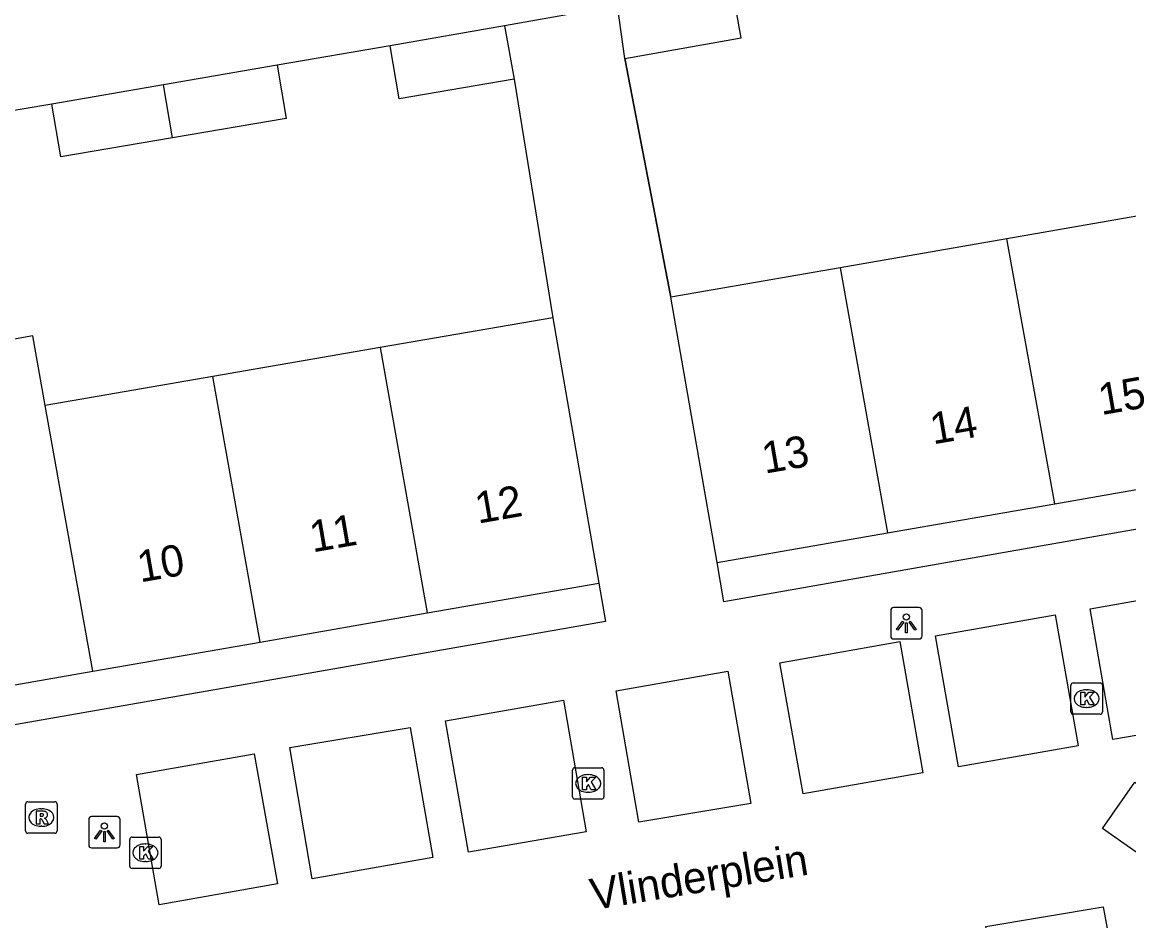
# Model space of a CAD drawing. Extents: x 162880 to 165536, y 384011 to 385179.
# Drawn here: x 164040.87 to 164076.07, y 384534.77 to 384563.35 of the extents above; entities that cross this region are included whole.
import ezdxf

# ---------------------------------------------------------------- set-up
doc = ezdxf.new("R2010")
doc.units = 0
for name, color, linetype in [('IMGEO_Kolk', 7, 'Continuous'), ('IMGEO_Lichtpunt', 7, 'Continuous'), ('IMGEO_Muur', 7, 'Continuous'), ('IMGEO_Openbare_ruimte_label', 7, 'Continuous'), ('IMGEO_Pand', 7, 'Continuous'), ('IMGEO_Pand_nummerreeks', 7, 'Continuous'), ('IMGEO_Rioolput', 7, 'Continuous'), ('IMGEO_Voetpad_open', 7, 'Continuous')]:
    doc.layers.add(name, color=color, linetype=linetype)

msp = doc.modelspace()

# ---------------------------------------------------------------- linework, layer by layer
at = {"layer": 'IMGEO_Kolk'}
for p, q in [((164074.229, 384541.409), (164074.229, 384542.261)), ((164074.304, 384542.335), (164075.156, 384542.335)), ((164075.23, 384542.261), (164075.23, 384541.409)), ((164074.717, 384542.115), (164074.742, 384542.115)), ((164074.74, 384541.555), (164074.715, 384541.555)), ((164075.156, 384541.335), (164074.304, 384541.335)), ((164058.377, 384538.71), (164058.377, 384539.562)), ((164058.452, 384539.636), (164059.304, 384539.636)), ((164059.378, 384539.562), (164059.378, 384538.71)), ((164058.865, 384539.416), (164058.89, 384539.416)), ((164058.888, 384538.856), (164058.863, 384538.856)), ((164059.304, 384538.636), (164058.452, 384538.636)), ((164044.295, 384536.505), (164044.295, 384537.357)), ((164044.37, 384537.431), (164045.222, 384537.431)), ((164045.296, 384537.357), (164045.296, 384536.505)), ((164044.783, 384537.211), (164044.808, 384537.211)), ((164044.806, 384536.651), (164044.781, 384536.651)), ((164045.222, 384536.431), (164044.37, 384536.431))]:
    msp.add_line(p, q, dxfattribs=at)
for points in [[(164074.229, 384541.409), (164074.229, 384542.261)], [(164074.304, 384542.335), (164075.156, 384542.335)], [(164075.23, 384542.261), (164075.23, 384541.409)], [(164074.55, 384542.035), (164074.673, 384542.035), (164074.673, 384541.884), (164074.803, 384542.035), (164074.967, 384542.035), (164074.821, 384541.884), (164074.974, 384541.635), (164074.822, 384541.635), (164074.737, 384541.799), (164074.673, 384541.732), (164074.673, 384541.635), (164074.55, 384541.635), (164074.55, 384542.035)], [(164075.156, 384541.335), (164074.304, 384541.335)], [(164058.377, 384538.71), (164058.377, 384539.562)], [(164058.452, 384539.636), (164059.304, 384539.636)], [(164059.378, 384539.562), (164059.378, 384538.71)], [(164058.698, 384539.336), (164058.821, 384539.336), (164058.821, 384539.185), (164058.951, 384539.336), (164059.115, 384539.336), (164058.969, 384539.185), (164059.122, 384538.936), (164058.97, 384538.936), (164058.885, 384539.1), (164058.821, 384539.033), (164058.821, 384538.936), (164058.698, 384538.936), (164058.698, 384539.336)], [(164059.304, 384538.636), (164058.452, 384538.636)], [(164044.295, 384536.505), (164044.295, 384537.357)], [(164044.37, 384537.431), (164045.222, 384537.431)], [(164045.296, 384537.357), (164045.296, 384536.505)], [(164044.616, 384537.131), (164044.739, 384537.131), (164044.739, 384536.98), (164044.869, 384537.131), (164045.033, 384537.131), (164044.887, 384536.98), (164045.04, 384536.731), (164044.888, 384536.731), (164044.803, 384536.895), (164044.739, 384536.828), (164044.739, 384536.731), (164044.616, 384536.731), (164044.616, 384537.131)], [(164045.222, 384536.431), (164044.37, 384536.431)]]:
    msp.add_lwpolyline(points, dxfattribs=at)
for centre, start, end in [((164074.306, 384542.259), 91.552, 178.448), ((164074.306, 384542.259), 91.552, 178.448), ((164075.154, 384542.259), 1.552, 88.448), ((164075.154, 384542.259), 1.552, 88.448), ((164074.306, 384541.411), 181.552, 268.448), ((164074.306, 384541.411), 181.552, 268.448), ((164075.154, 384541.411), 271.552, 358.448), ((164075.154, 384541.411), 271.552, 358.448), ((164058.454, 384539.56), 91.552, 178.448), ((164058.454, 384539.56), 91.552, 178.448), ((164059.302, 384539.56), 1.552, 88.448), ((164059.302, 384539.56), 1.552, 88.448), ((164058.454, 384538.712), 181.552, 268.448), ((164058.454, 384538.712), 181.552, 268.448), ((164059.302, 384538.712), 271.552, 358.448), ((164059.302, 384538.712), 271.552, 358.448), ((164044.372, 384537.355), 91.552, 178.448), ((164044.372, 384537.355), 91.552, 178.448), ((164045.22, 384537.355), 1.552, 88.448), ((164045.22, 384537.355), 1.552, 88.448), ((164044.372, 384536.507), 181.552, 268.448), ((164044.372, 384536.507), 181.552, 268.448), ((164045.22, 384536.507), 271.552, 358.448), ((164045.22, 384536.507), 271.552, 358.448)]:
    msp.add_arc(centre, 0.0765, start, end, dxfattribs=at)
for centre, major_axis, ratio, start_param, end_param in [((164074.716, 384541.835), (-0.387, 0.002), 0.722429, 4.712389, 7.853982), ((164074.741, 384541.835), (-0.39, 0.002), 0.717154, 1.570796, 4.712389), ((164058.864, 384539.136), (-0.387, 0.002), 0.722429, 4.712389, 7.853982), ((164058.889, 384539.136), (-0.39, 0.002), 0.717154, 1.570796, 4.712389), ((164044.782, 384536.931), (-0.387, 0.002), 0.722429, 4.712389, 7.853982), ((164044.807, 384536.931), (-0.39, 0.002), 0.717154, 1.570796, 4.712389)]:
    msp.add_ellipse(centre, major_axis=major_axis, ratio=ratio, start_param=start_param, end_param=end_param, dxfattribs=at)
at = {"layer": 'IMGEO_Lichtpunt'}
for p, q in [((164069.4, 384544.728), (164068.592, 384544.728)), ((164069.4, 384544.728), (164068.592, 384544.728)), ((164068.498, 384544.633), (164068.498, 384543.826)), ((164068.498, 384544.633), (164068.498, 384543.826)), ((164069.494, 384543.826), (164069.494, 384544.633)), ((164069.494, 384543.826), (164069.494, 384544.633)), ((164068.592, 384543.732), (164069.4, 384543.732)), ((164068.592, 384543.732), (164069.4, 384543.732)), ((164043.893, 384538.083), (164043.085, 384538.083)), ((164043.893, 384538.083), (164043.085, 384538.083)), ((164042.991, 384537.988), (164042.991, 384537.181)), ((164042.991, 384537.988), (164042.991, 384537.181)), ((164043.987, 384537.181), (164043.987, 384537.988)), ((164043.987, 384537.181), (164043.987, 384537.988)), ((164043.085, 384537.087), (164043.893, 384537.087)), ((164043.085, 384537.087), (164043.893, 384537.087))]:
    msp.add_line(p, q, dxfattribs=at)
for points in [[(164068.872, 384544.297), (164068.911, 384544.269), (164068.723, 384544.007), (164068.685, 384544.034), (164068.872, 384544.297)], [(164068.974, 384544.249), (164069.021, 384544.249), (164069.021, 384543.927), (164068.974, 384543.927), (164068.974, 384544.249)], [(164069.084, 384544.269), (164069.122, 384544.296), (164069.309, 384544.034), (164069.27, 384544.006), (164069.084, 384544.269)], [(164043.365, 384537.652), (164043.404, 384537.624), (164043.216, 384537.362), (164043.178, 384537.389), (164043.365, 384537.652)], [(164043.467, 384537.604), (164043.514, 384537.604), (164043.514, 384537.282), (164043.467, 384537.282), (164043.467, 384537.604)], [(164043.577, 384537.624), (164043.615, 384537.651), (164043.802, 384537.389), (164043.763, 384537.361), (164043.577, 384537.624)]]:
    msp.add_lwpolyline(points, dxfattribs=at)
for centre in [(164068.997, 384544.431), (164043.49, 384537.786)]:
    msp.add_circle(centre, 0.0994, dxfattribs=at)
for centre, start, end in [((164068.592, 384544.633), 90, 180), ((164068.592, 384544.633), 90, 180), ((164069.4, 384544.633), 0, 90), ((164069.4, 384544.633), 0, 90), ((164068.592, 384543.826), 180, 270), ((164068.592, 384543.826), 180, 270), ((164069.4, 384543.826), 270, 0), ((164069.4, 384543.826), 270, 360), ((164043.085, 384537.988), 90, 180), ((164043.085, 384537.988), 90, 180), ((164043.893, 384537.988), 0, 90), ((164043.893, 384537.988), 0, 90), ((164043.085, 384537.181), 180, 270), ((164043.085, 384537.181), 180, 270), ((164043.893, 384537.181), 270, 0), ((164043.893, 384537.181), 270, 360)]:
    msp.add_arc(centre, 0.0946, start, end, dxfattribs=at)
at = {"layer": 'IMGEO_Muur'}
for points in [[(164060.047, 384562.195), (164061.502, 384554.6)], [(164056.528, 384561.533), (164057.756, 384553.948)]]:
    msp.add_lwpolyline(points, dxfattribs=at)
at = {"layer": 'IMGEO_Pand'}
for points in [[(164060.047, 384562.195), (164063.742, 384562.847), (164063.449, 384564.508)], [(164060.047, 384562.195), (164059.813, 384563.868)], [(164056.22, 384563.235), (164052.578, 384562.596)], [(164056.22, 384563.235), (164056.528, 384561.533)], [(164056.528, 384561.533), (164052.869, 384560.904), (164052.578, 384562.596)], [(164048.987, 384561.978), (164045.365, 384561.354)], [(164048.987, 384561.978), (164049.275, 384560.285), (164045.656, 384559.669)], [(164045.365, 384561.354), (164041.82, 384560.743)], [(164045.656, 384559.669), (164045.365, 384561.354)], [(164045.656, 384559.669), (164042.106, 384559.064), (164041.82, 384560.743)], [(164077.484, 384557.381), (164072.19, 384556.46)], [(164072.19, 384556.46), (164066.895, 384555.538)], [(164073.715, 384548.032), (164072.19, 384556.46)], [(164066.895, 384555.538), (164061.502, 384554.6)], [(164066.895, 384555.538), (164068.399, 384547.106)], [(164062.975, 384546.162), (164061.502, 384554.6)], [(164057.756, 384553.948), (164052.263, 384552.998)], [(164057.756, 384553.948), (164059.217, 384545.507)], [(164041.607, 384551.154), (164041.21, 384553.368), (164035.871, 384552.412), (164036.262, 384550.229), (164037.722, 384541.767), (164043.12, 384542.706)], [(164052.263, 384552.998), (164046.94, 384552.077)], [(164052.263, 384552.998), (164053.761, 384544.558)], [(164046.94, 384552.077), (164041.607, 384551.154)], [(164048.446, 384543.633), (164046.94, 384552.077)], [(164043.12, 384542.706), (164041.607, 384551.154)], [(164073.715, 384548.032), (164079.03, 384548.957)], [(164068.399, 384547.106), (164073.715, 384548.032)], [(164062.975, 384546.162), (164068.399, 384547.106)], [(164053.761, 384544.558), (164059.217, 384545.507)], [(164048.446, 384543.633), (164053.761, 384544.558)], [(164043.12, 384542.706), (164048.446, 384543.633)]]:
    msp.add_lwpolyline(points, dxfattribs=at)
at = {"layer": 'IMGEO_Rioolput'}
for p, q in [((164040.984, 384537.626), (164040.984, 384538.478)), ((164041.059, 384538.552), (164041.911, 384538.552)), ((164041.985, 384538.478), (164041.985, 384537.626)), ((164041.472, 384538.332), (164041.497, 384538.332)), ((164041.495, 384537.772), (164041.47, 384537.772)), ((164041.911, 384537.552), (164041.059, 384537.552))]:
    msp.add_line(p, q, dxfattribs=at)
for points in [[(164040.984, 384537.626), (164040.984, 384538.478)], [(164041.059, 384538.552), (164041.911, 384538.552)], [(164041.985, 384538.478), (164041.985, 384537.626)], [(164041.573, 384538.25), (164041.321, 384538.252), (164041.321, 384537.852)], [(164041.321, 384537.852), (164041.445, 384537.852), (164041.445, 384538.014), (164041.456, 384538.014)], [(164041.499, 384538.171), (164041.445, 384538.171), (164041.445, 384538.09)], [(164041.445, 384538.09), (164041.497, 384538.09)], [(164041.503, 384537.985), (164041.574, 384537.852), (164041.714, 384537.852), (164041.649, 384537.978)], [(164041.911, 384537.552), (164041.059, 384537.552)]]:
    msp.add_lwpolyline(points, dxfattribs=at)
for centre, radius, start, end in [((164041.061, 384538.476), 0.0765, 91.552, 178.448), ((164041.061, 384538.476), 0.0765, 91.552, 178.448), ((164041.909, 384538.476), 0.0765, 1.552, 88.448), ((164041.909, 384538.476), 0.0765, 1.552, 88.448), ((164041.455, 384537.961), 0.0533, 26.0293, 88.6989), ((164041.481, 384538.279), 0.19, 274.7715, 282.9687), ((164041.505, 384538.075), 0.0964, 77.0061, 93.1865), ((164041.519, 384538.132), 0.0378, 276.6634, 79.6772), ((164041.572, 384538.14), 0.109, 350.3612, 89.416), ((164041.57, 384538.14), 0.112, 277.5842, 350.9817), ((164041.554, 384537.925), 0.108, 29.5134, 73.7905), ((164041.061, 384537.628), 0.0765, 181.552, 268.448), ((164041.061, 384537.628), 0.0765, 181.552, 268.448), ((164041.909, 384537.628), 0.0765, 271.552, 358.448), ((164041.909, 384537.628), 0.0765, 271.552, 358.448)]:
    msp.add_arc(centre, radius, start, end, dxfattribs=at)
for centre, major_axis, ratio, start_param, end_param in [((164041.471, 384538.052), (-0.387, 0.002), 0.722429, 4.712389, 7.853982), ((164041.496, 384538.052), (-0.39, 0.002), 0.717154, 1.570796, 4.712389)]:
    msp.add_ellipse(centre, major_axis=major_axis, ratio=ratio, start_param=start_param, end_param=end_param, dxfattribs=at)
at = {"layer": 'IMGEO_Voetpad_open'}
for points in [[(164059.813, 384563.868), (164056.22, 384563.235)], [(164052.578, 384562.596), (164048.987, 384561.978)], [(164061.502, 384554.6), (164060.047, 384562.195)], [(164056.528, 384561.533), (164057.756, 384553.948)], [(164041.82, 384560.743), (164038.228, 384560.131)], [(164094.034, 384551.569), (164094.249, 384550.368), (164063.193, 384544.914), (164062.975, 384546.162)], [(164059.217, 384545.507), (164059.428, 384544.287), (164038.927, 384540.705), (164040.271, 384532.937)], [(164075.567, 384540.532), (164074.84, 384544.691), (164078.683, 384545.369), (164079.404, 384541.193), (164075.567, 384540.532)], [(164070.657, 384539.659), (164069.92, 384543.832), (164073.729, 384544.496), (164074.456, 384540.329), (164070.657, 384539.659)], [(164065.71, 384538.809), (164064.976, 384542.971), (164068.793, 384543.646), (164069.524, 384539.476), (164065.71, 384538.809)], [(164064.046, 384538.495), (164060.489, 384537.906), (164059.766, 384542.08), (164063.322, 384542.704), (164064.046, 384538.495)], [(164058.814, 384537.597), (164055.067, 384536.951), (164054.335, 384541.128), (164058.088, 384541.785), (164058.814, 384537.597)], [(164053.933, 384536.777), (164050.093, 384536.101), (164049.383, 384540.281), (164053.218, 384540.918), (164053.933, 384536.777)], [(164045.229, 384535.273), (164044.506, 384539.421), (164048.252, 384540.075), (164048.993, 384535.944), (164045.229, 384535.273)], [(164077.731, 384538.155), (164076.696, 384536.674), (164075.23, 384537.698), (164076.265, 384539.179), (164077.731, 384538.155)], [(164076.017, 384531.076), (164072.276, 384530.41), (164071.526, 384534.582), (164075.254, 384535.216), (164076.017, 384531.076)]]:
    msp.add_lwpolyline(points, dxfattribs=at)

# ---------------------------------------------------------------- texts
at = {"layer": 'IMGEO_Openbare_ruimte_label'}
msp.add_text('Vlinderplein', height=1, rotation=9.3776, dxfattribs=at).set_placement((164059.034, 384535.104))
at = {"layer": 'IMGEO_Pand_nummerreeks'}
for s, rotation, p in [('15', 9.8748, (164075.197, 384550.848)), ('14', 9.8748, (164069.845, 384549.916)), ('13', 9.8748, (164064.494, 384548.985)), ('12', 9.8703, (164055.371, 384547.396)), ('11', 9.8703, (164050.112, 384546.481)), ('10', 9.8703, (164044.63, 384545.527))]:
    msp.add_text(s, height=1, rotation=rotation, dxfattribs=at).set_placement(p)

doc.saveas('drawing.dxf')
